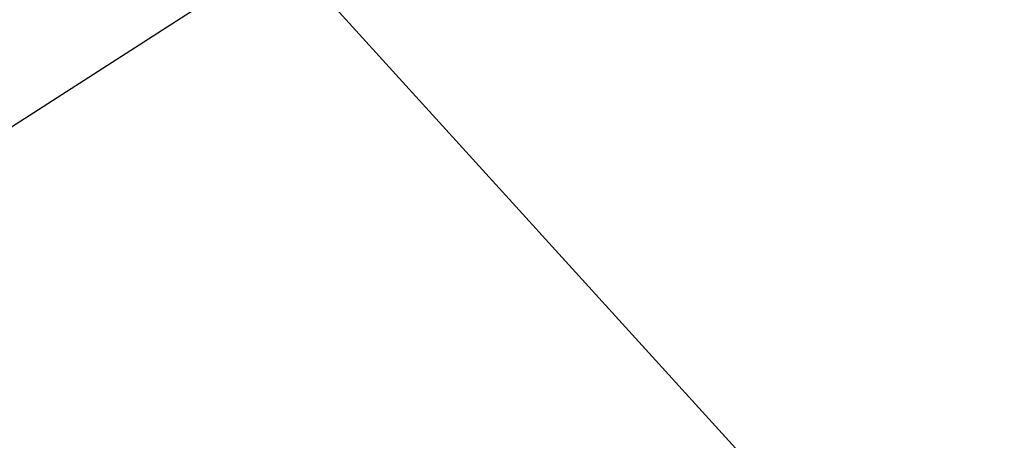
# Model space of a CAD drawing. Extents: x 10527 to 38813, y 13847 to 37526.
# Tile 294 of 656: x 35426.7434 to 35426.8461, y 36328.3557 to 36328.3996. Entities that reach past the tile are written whole.
import ezdxf

# ---------------------------------------------------------------- set-up
doc = ezdxf.new("R2010")
doc.units = 0
doc.header["$LTSCALE"] = 0.5
doc.header["$MEASUREMENT"] = 0
doc.linetypes.add('CONTI', pattern=[0])
doc.linetypes.add('Д_ТРОТ_ТРУБА', pattern=[3, 1.5, -1.5])
doc.layers.add('(025) Дорога', color=7, linetype='Continuous')
doc.layers.add('GORIZDEFAULT', color=32, linetype='CONTI')
doc.layers.add('.', color=7, linetype='Continuous', lineweight=15)

# ---------------------------------------------------------------- blocks, each defined once
blk = doc.blocks.new('gergrgrre')
at = {"layer": '(025) Дорога', "linetype": 'Д_ТРОТ_ТРУБА', "flags": 128}
blk.add_lwpolyline([(360044.19528, 4200796.01167), (360041.81644, 4200791.77254), (360042.35839, 4200788.30414), (360046.08669, 4200780.20998), (360059.01211, 4200755.88694), (360082.2659, 4200713.415), (360119.83746, 4200651.91076), (360154.24777, 4200588.27348), (360168.95162, 4200565.33703), (360182.61782, 4200547.76595), (360213.04347, 4200512.04391), (360268.28294, 4200446.26217), (360308.92647, 4200401.53425), (360387.36857, 4200322.59337), (360428.11626, 4200283.49732), (360457.1161, 4200256.41979), (360464.88566, 4200245.44366), (360476.50719, 4200228.26284), (360489.06021, 4200214.49302), (360499.06487, 4200202.98367)], dxfattribs=at)
at = {"layer": 'GORIZDEFAULT', "color": 32}
blk.add_polyline3d([(360271.68, 4200438.98, 542.5), (360273.21, 4200439.96, 542.5), (360274.78, 4200440.97, 542.5), (360276.3, 4200441.95, 542.5), (360277.71, 4200442.86, 542.5), (360278.91, 4200443.64, 542.5), (360281.88, 4200445.83, 542.5), (360282.01, 4200445.98, 542.5), (360282.16, 4200446.19, 542.5), (360282.38, 4200446.48, 542.5), (360282.67, 4200446.92, 542.5), (360283.06, 4200447.53, 542.5), (360283.57, 4200448.36, 542.5)], dxfattribs=at)

msp = doc.modelspace()

# ---------------------------------------------------------------- hatches: boundary and pattern name
at = {"layer": '.', "ltscale": 0.149071}
h = msp.add_hatch(color=256, dxfattribs=at)
h.dxf.hatch_style = 1
h.set_gradient(color1=(255, 255, 255), tint=1)
h.paths.add_polyline_path([(35043.29711, 36082.01318), (36343.29711, 36082.01318), (36343.29711, 37217.01318), (35043.29711, 37217.01318)])
h.paths.add_polyline_path([(35058.29711, 37202.01318), (36328.29711, 37202.01318), (36328.29711, 36097.01318), (35058.29711, 36097.01318)], flags=16)

# ---------------------------------------------------------------- block references
at = {"linetype": 'Continuous'}
msp.add_blockref('gergrgrre', (-324846.94365, -4164111.8779), dxfattribs=at)

doc.saveas('drawing.dxf')
